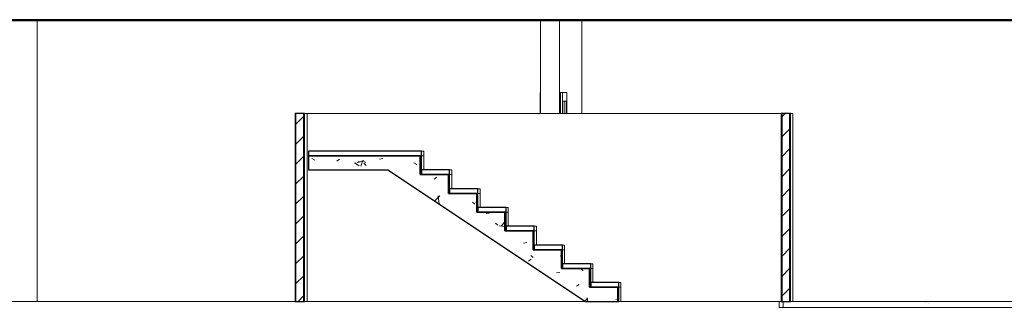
# Model space of a CAD drawing. Header units: inches. Extents: x 424 to 2043, y -237 to 445.
# Tile 884 of 965: x 960.32 to 970.79, y 213.49 to 216.55. Entities that reach past the tile are written whole.
import ezdxf

# ---------------------------------------------------------------- set-up
doc = ezdxf.new("R2010")
doc.units = ezdxf.units.IN
doc.header["$MEASUREMENT"] = 0
for name, color, linetype, lineweight in [('A-DOOR', 31, 'Continuous', 9), ('A-DOOR-FRAM', 31, 'Continuous', 9), ('A-GENM', 13, 'Continuous', 9), ('A-WALL', 113, 'Continuous', 9), ('A-WALL-PATT', 111, 'Continuous', 25), ('S-STRS', 31, 'Continuous', 9)]:
    doc.layers.add(name, color=color, linetype=linetype, lineweight=lineweight)
pattern_1 = [(0, (988.56703, 228.86908), (0, 0.15), []), (90, (988.56703, 228.86908), (-0.15, 9e-18), [])]
pattern_2 = [(45, (988.56703, 228.86908), (-0.106066, 0.106066), [])]
pattern_3 = [(45, (988.56703, 228.86908), (-0.212132, 0.212132), []), (135, (988.56703, 228.86908), (-0.212132, -0.212132), [])]

# ---------------------------------------------------------------- blocks, each defined once
blk = doc.blocks.new('Generic Models 1 - Generic Models 1-135348-Section 2')
at = {"layer": 'A-GENM', "lineweight": 25}
blk.add_line((-3, 0), (67.327, 0), dxfattribs=at)
blk = doc.blocks.new('Generic Models 7 - Generic Models 7-166682-Section 2')
at = {"layer": 'A-GENM', "lineweight": 25}
for p, q in [((102.132, 0), (-15.632, 0)), ((-15.632, -0.01), (102.132, -0.01))]:
    blk.add_line(p, q, dxfattribs=at)
blk = doc.blocks.new('5-panel_Bi-fold_external_door_10806 - Type 1-V77-Section 2')
at = {"layer": 'A-DOOR'}
for p, q in [((14.326, -3), (14.326, -3.063)), ((14.367, -3.014), (14.367, -3.014)), ((14.37, -3), (14.37, -3.063)), ((14.37, -3.063), (14.37, -3)), ((14.381, -3.014), (14.381, -3.014)), ((15.869, -3.014), (15.869, -3.014)), ((15.883, -3.014), (15.883, -3.014)), ((15.914, -3.019), (15.914, -3.019)), ((17.372, -3.014), (17.372, -3.014)), ((17.386, -3.014), (17.386, -3.014)), ((17.417, -3.019), (17.417, -3.019)), ((19.282, -3), (19.282, -3.063)), ((19.282, -3), (19.282, -3.063)), ((19.326, -3), (19.326, -3.063)), ((19.327, -3), (19.327, -3.063)), ((14.37, -3.063), (14.326, -3.063)), ((14.37, -3.063), (19.282, -3.063)), ((19.326, -3.063), (19.282, -3.063)), ((19.327, -3.063), (19.326, -3.063))]:
    blk.add_line(p, q, dxfattribs=at)
blk = doc.blocks.new('M_Single-Louvered - 0914 x 2134mm-239992-Section 2')
at = {"layer": 'A-DOOR-FRAM'}
for p, q in [((11.783, -1), (11.783, -0.777)), ((11.783, -0.777), (11.789, -0.777)), ((12.002, -1), (12.002, -0.777)), ((12.021, -0.777), (12.002, -0.777)), ((12.069, -0.777), (12.021, -0.777)), ((12.021, -0.777), (12.021, -1)), ((12.069, -1), (12.069, -0.777)), ((12.025, -1), (12.025, -0.866)), ((12.025, -0.866), (12.065, -0.866)), ((12.046, -1), (12.046, -0.866)), ((12.065, -0.866), (12.065, -1))]:
    blk.add_line(p, q, dxfattribs=at)

msp = doc.modelspace()

# ---------------------------------------------------------------- hatches: boundary and pattern name
at = {"layer": 'A-WALL-PATT', "lineweight": 9}
h = msp.add_hatch(dxfattribs=at)
h.set_pattern_fill('FP_6', color=256, style=0, pattern_type=2)
h.set_pattern_definition(pattern_3)
h.paths.add_polyline_path([(963.246, 213.55), (963.256, 213.55), (963.256, 215.55), (963.246, 215.55)], flags=0)
h = msp.add_hatch(dxfattribs=at)
h.set_pattern_fill('FP_5', color=256, style=0, pattern_type=2)
h.set_pattern_definition(pattern_2)
h.paths.add_polyline_path([(963.256, 213.55), (963.336, 213.55), (963.336, 215.55), (963.256, 215.55)], flags=0)
h = msp.add_hatch(dxfattribs=at)
h.set_pattern_fill('FP_4', color=256, style=0, pattern_type=2)
h.set_pattern_definition(pattern_1)
h.paths.add_polyline_path([(963.336, 213.55), (963.346, 213.55), (963.346, 215.55), (963.336, 215.55)], flags=0)
h = msp.add_hatch(dxfattribs=at)
h.set_pattern_fill('FP_4', color=256, style=0, pattern_type=2)
h.set_pattern_definition(pattern_1)
h.paths.add_polyline_path([(968.417, 213.55), (968.427, 213.55), (968.427, 215.55), (968.417, 215.55), (968.417, 214.071)], flags=0)
h = msp.add_hatch(dxfattribs=at)
h.set_pattern_fill('FP_5', color=256, style=0, pattern_type=2)
h.set_pattern_definition(pattern_2)
h.paths.add_polyline_path([(968.427, 213.55), (968.507, 213.55), (968.507, 215.55), (968.427, 215.55), (968.427, 214.071)], flags=0)
h = msp.add_hatch(dxfattribs=at)
h.set_pattern_fill('FP_6', color=256, style=0, pattern_type=2)
h.set_pattern_definition(pattern_3)
h.paths.add_polyline_path([(968.507, 213.55), (968.517, 213.55), (968.517, 215.55), (968.507, 215.55), (968.507, 214.071)], flags=0)
at = {"layer": 'S-STRS'}
h = msp.add_hatch(dxfattribs=at)
h.set_pattern_fill('FP_7', color=256, style=0, pattern_type=2)
h.set_pattern_definition([(50, (988.567, 228.8691), (0.728831, -0.063291), [0.076, -0.838]), (355, (988.567, 228.8691), (-0.140933, 0.764191), [0.061, -0.671]), (100.451, (988.628, 228.8641), (0.587733, 0.700228), [0.065, -0.712]), (46.184, (988.567, 229.0721), (1.084173, -0.168552), [0.114, -1.257]), (96.636, (988.658, 229.0581), (0.950027, 0.989415), [0.097, -1.069]), (351.184, (988.567, 229.0721), (0.94997, 0.990104), [0.091, -1.006]), (21, (988.669, 229.0221), (0.606766, -0.4087), [0.076, -0.838]), (326, (988.669, 229.0221), (0.247225, 0.736702), [0.061, -0.671]), (71.451, (988.72, 228.9881), (0.85352, 0.327495), [0.065, -0.712]), (37.5, (988.56703, 228.86908), (0.0124776, 0.3385577), [0.034, -0.629, 0.034, -0.647, -0.673]), (37.5, (988.56703, 228.86908), (0.0124776, 0.3385577), [-1.343, 0.034, -0.64]), (7.5, (988.56703, 228.86908), (0.2670375, 0.40028), [0.034, -0.355, 0.034, -0.614, -0.257]), (7.5, (988.56703, 228.86908), (0.2670375, 0.40028), [-1.035, 0.034, -0.223]), (327.5, (988.34103, 228.86908), (0.5425395, -0.0231283), [0.034, -0.22, 0.034, -0.759, -1.052]), (327.5, (988.34103, 228.86908), (0.5425395, -0.0231283), [-1.046, 0.034, -1.018]), (317.5, (988.23903, 228.8691), (0.5922234, 0.1015895), [0.034, -0.297, 0.034, -0.493, -0.747]), (317.5, (988.23903, 228.8691), (0.5922234, 0.1015895), [-0.856, 0.034, -0.713])])
h.paths.add_polyline_path([(966.679, 213.55), (966.679, 213.7), (966.379, 213.7), (966.379, 213.9), (966.079, 213.9), (966.079, 214.1), (965.779, 214.1), (965.779, 214.3), (965.478, 214.3), (965.478, 214.5), (965.178, 214.5), (965.178, 214.7), (964.878, 214.7), (964.878, 214.9), (964.577, 214.9), (964.577, 215.1), (963.389, 215.1), (963.389, 214.95), (964.232, 214.95), (966.334, 213.55)], flags=0)

# ---------------------------------------------------------------- linework, layer by layer
at = {"layer": 'A-WALL'}
for p, q in [((960.502, 216.54), (960.502, 213.55)), ((965.858, 215.55), (965.858, 216.54)), ((966.058, 216.54), (966.058, 215.55)), ((966.296, 215.55), (966.296, 216.54)), ((966.115, 215.684), (966.115, 215.55)), ((963.256, 213.55), (963.256, 215.55)), ((963.336, 213.55), (963.336, 215.55)), ((968.417, 215.55), (963.346, 215.55)), ((963.376, 215.55), (963.376, 213.55)), ((968.427, 215.55), (968.427, 213.55)), ((968.507, 215.55), (968.507, 213.55)), ((968.541, 215.55), (968.517, 215.55)), ((968.541, 213.55), (968.541, 215.55)), ((960.122, 213.55), (963.246, 213.55)), ((963.346, 213.55), (966.334, 213.55)), ((966.713, 213.55), (968.417, 213.55)), ((968.517, 213.55), (973.209, 213.55))]:
    msp.add_line(p, q, dxfattribs=at)
at = {"layer": 'A-WALL', "lineweight": 25}
for p, q in [((963.246, 215.55), (963.246, 213.55)), ((963.346, 215.55), (963.246, 215.55)), ((963.346, 213.55), (963.346, 215.55)), ((968.517, 215.55), (968.417, 215.55)), ((968.417, 215.55), (968.417, 213.55)), ((968.517, 213.55), (968.517, 215.55)), ((963.246, 213.55), (963.346, 213.55)), ((968.417, 213.55), (968.517, 213.55))]:
    msp.add_line(p, q, dxfattribs=at)
at = {"layer": 'S-STRS', "lineweight": 25}
for p, q in [((964.59, 215.15), (963.389, 215.15)), ((963.389, 215.15), (963.389, 215.1)), ((964.59, 215.1), (964.59, 215.15)), ((964.577, 215.1), (963.389, 215.1)), ((963.389, 215.1), (963.389, 214.95)), ((963.389, 215.1), (964.59, 215.1)), ((964.577, 214.9), (964.577, 215.1)), ((964.59, 215.1), (964.577, 215.1)), ((964.577, 215.1), (964.577, 214.9)), ((964.59, 214.9), (964.59, 215.1)), ((963.389, 214.95), (964.232, 214.95)), ((964.232, 214.95), (966.334, 213.55)), ((964.89, 214.95), (964.59, 214.95)), ((964.59, 214.95), (964.59, 214.9)), ((964.89, 214.9), (964.89, 214.95)), ((964.878, 214.9), (964.577, 214.9)), ((964.577, 214.9), (964.59, 214.9)), ((964.59, 214.9), (964.89, 214.9)), ((964.878, 214.7), (964.878, 214.9)), ((964.89, 214.9), (964.878, 214.9)), ((964.878, 214.9), (964.878, 214.7)), ((964.89, 214.7), (964.89, 214.9)), ((965.191, 214.75), (964.89, 214.75)), ((964.89, 214.75), (964.89, 214.7)), ((965.191, 214.7), (965.191, 214.75)), ((965.178, 214.7), (964.878, 214.7)), ((964.878, 214.7), (964.89, 214.7)), ((964.89, 214.7), (965.191, 214.7)), ((965.178, 214.5), (965.178, 214.7)), ((965.191, 214.7), (965.178, 214.7)), ((965.178, 214.7), (965.178, 214.5)), ((965.191, 214.5), (965.191, 214.7)), ((965.491, 214.55), (965.191, 214.55)), ((965.191, 214.55), (965.191, 214.5)), ((965.491, 214.5), (965.491, 214.55)), ((965.478, 214.5), (965.178, 214.5)), ((965.178, 214.5), (965.191, 214.5)), ((965.191, 214.5), (965.491, 214.5)), ((965.478, 214.3), (965.478, 214.5)), ((965.491, 214.5), (965.478, 214.5)), ((965.478, 214.5), (965.478, 214.3)), ((965.491, 214.3), (965.491, 214.5)), ((965.779, 214.3), (965.478, 214.3)), ((965.478, 214.3), (965.491, 214.3)), ((965.791, 214.35), (965.491, 214.35)), ((965.491, 214.35), (965.491, 214.3)), ((965.491, 214.3), (965.791, 214.3)), ((965.779, 214.1), (965.779, 214.3)), ((965.791, 214.3), (965.779, 214.3)), ((965.779, 214.3), (965.779, 214.1)), ((965.791, 214.3), (965.791, 214.35)), ((965.791, 214.1), (965.791, 214.3)), ((966.079, 214.1), (965.779, 214.1)), ((965.779, 214.1), (965.791, 214.1)), ((966.091, 214.15), (965.791, 214.15)), ((965.791, 214.15), (965.791, 214.1)), ((965.791, 214.1), (966.091, 214.1)), ((966.079, 213.9), (966.079, 214.1)), ((966.091, 214.1), (966.079, 214.1)), ((966.079, 214.1), (966.079, 213.9)), ((966.091, 214.1), (966.091, 214.15)), ((966.091, 213.9), (966.091, 214.1)), ((966.379, 213.9), (966.079, 213.9)), ((966.079, 213.9), (966.091, 213.9)), ((966.392, 213.95), (966.091, 213.95)), ((966.091, 213.95), (966.091, 213.9)), ((966.091, 213.9), (966.392, 213.9)), ((966.379, 213.7), (966.379, 213.9)), ((966.392, 213.9), (966.379, 213.9)), ((966.379, 213.9), (966.379, 213.7)), ((966.392, 213.9), (966.392, 213.95)), ((966.392, 213.7), (966.392, 213.9)), ((966.679, 213.7), (966.379, 213.7)), ((966.379, 213.7), (966.392, 213.7)), ((966.692, 213.75), (966.392, 213.75)), ((966.392, 213.75), (966.392, 213.7)), ((966.392, 213.7), (966.692, 213.7)), ((966.679, 213.55), (966.679, 213.7)), ((966.692, 213.7), (966.679, 213.7)), ((966.679, 213.7), (966.679, 213.55)), ((966.692, 213.7), (966.692, 213.75)), ((966.692, 213.55), (966.692, 213.7)), ((966.334, 213.55), (966.679, 213.55)), ((966.679, 213.55), (966.692, 213.55))]:
    msp.add_line(p, q, dxfattribs=at)
at = {"layer": 'S-STRS'}
for p, q in [((964.59, 215.15), (964.615, 215.15)), ((964.615, 215.1), (964.615, 215.15)), ((964.615, 215.1), (964.59, 215.1)), ((964.615, 215.1), (964.59, 215.1)), ((964.615, 215.1), (964.615, 214.95)), ((964.89, 214.95), (964.914, 214.95)), ((964.914, 214.9), (964.914, 214.95)), ((964.914, 214.9), (964.89, 214.9)), ((964.914, 214.9), (964.89, 214.9)), ((964.914, 214.9), (964.914, 214.75)), ((965.191, 214.75), (965.214, 214.75)), ((965.214, 214.7), (965.214, 214.75)), ((965.214, 214.7), (965.191, 214.7)), ((965.214, 214.7), (965.191, 214.7)), ((965.214, 214.7), (965.214, 214.55)), ((965.491, 214.55), (965.514, 214.55)), ((965.514, 214.5), (965.514, 214.55)), ((965.514, 214.5), (965.491, 214.5)), ((965.514, 214.5), (965.491, 214.5)), ((965.514, 214.5), (965.514, 214.35)), ((965.791, 214.35), (965.814, 214.35)), ((965.814, 214.3), (965.791, 214.3)), ((965.814, 214.3), (965.791, 214.3)), ((965.814, 214.3), (965.814, 214.35)), ((965.814, 214.3), (965.814, 214.15)), ((966.091, 214.15), (966.113, 214.15)), ((966.113, 214.1), (966.091, 214.1)), ((966.113, 214.1), (966.091, 214.1)), ((966.113, 214.1), (966.113, 214.15)), ((966.113, 214.1), (966.113, 213.95)), ((966.392, 213.95), (966.413, 213.95)), ((966.413, 213.9), (966.392, 213.9)), ((966.413, 213.9), (966.392, 213.9)), ((966.413, 213.9), (966.413, 213.95)), ((966.413, 213.9), (966.413, 213.75)), ((966.692, 213.75), (966.713, 213.75)), ((966.713, 213.7), (966.692, 213.7)), ((966.713, 213.7), (966.692, 213.7)), ((966.713, 213.7), (966.713, 213.75)), ((966.713, 213.7), (966.713, 213.55)), ((966.692, 213.55), (966.713, 213.55))]:
    msp.add_line(p, q, dxfattribs=at)

# ---------------------------------------------------------------- block references
at = {"layer": 'A-DOOR'}
for name in ['M_Single-Louvered - 0914 x 2134mm-239992-Section 2', '5-panel_Bi-fold_external_door_10806 - Type 1-V77-Section 2']:
    msp.add_blockref(name, (954.069, 216.55), dxfattribs=at)
at = {"layer": 'A-GENM'}
for name in ['Generic Models 1 - Generic Models 1-135348-Section 2', 'Generic Models 7 - Generic Models 7-166682-Section 2']:
    msp.add_blockref(name, (954.069, 216.55), dxfattribs=at)

doc.saveas('drawing.dxf')
